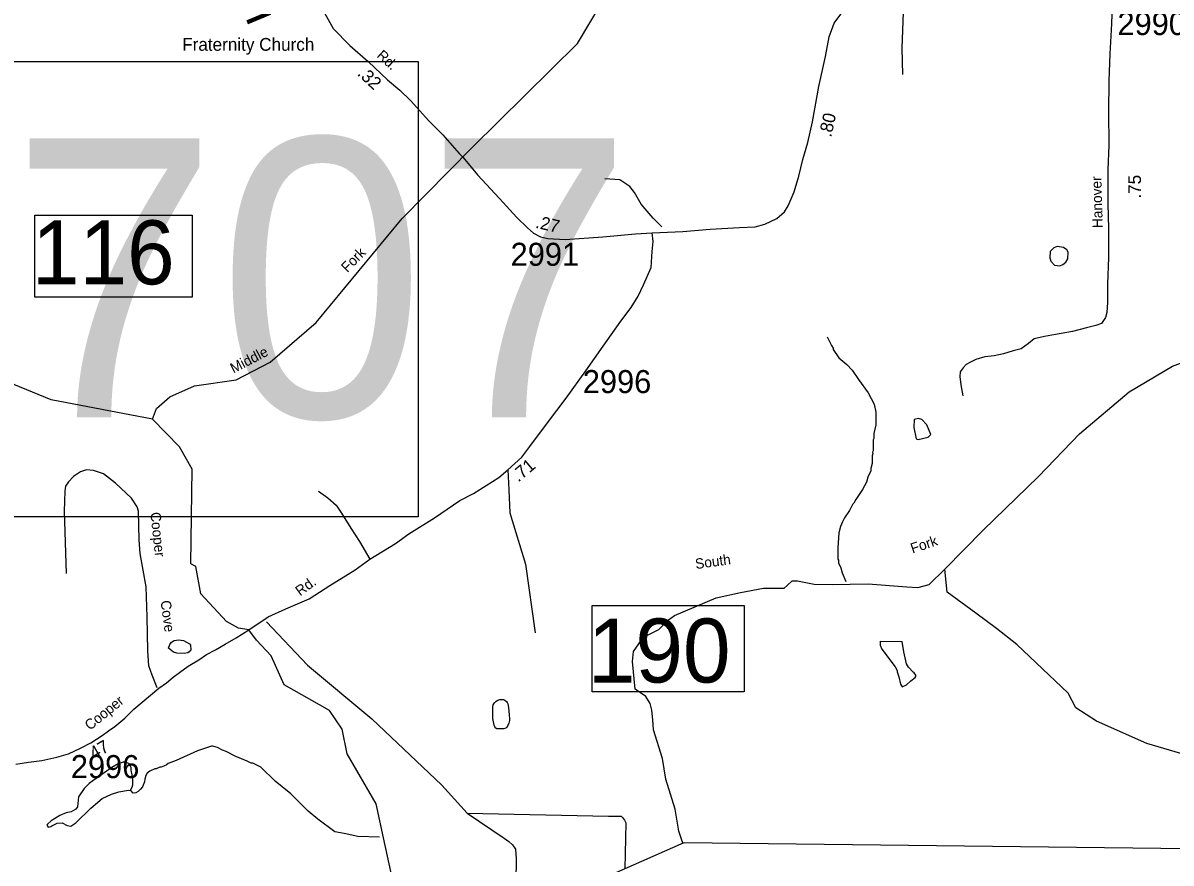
# Model space of a CAD drawing. Extents: x 1551653 to 1702041, y 811336 to 920032.
# Drawn here: x 1602252 to 1609613, y 820151 to 825536 of the extents above; entities that cross this region are included whole.
import ezdxf

# ---------------------------------------------------------------- set-up
doc = ezdxf.new("R2010")
doc.units = 0
for name, color, linetype in [('Old_Level_10', 7, 'Continuous'), ('Old_Level_11', 7, 'Continuous'), ('Old_Level_17', 7, 'Continuous'), ('Old_Level_21', 7, 'Continuous'), ('Old_Level_22', 7, 'Continuous'), ('Old_Level_3', 7, 'Continuous'), ('Old_Level_31', 7, 'Continuous'), ('Old_Level_32', 7, 'Continuous'), ('Old_Level_35', 7, 'Continuous'), ('Old_Level_50', 7, 'Continuous'), ('Old_Level_52', 7, 'Continuous'), ('Old_Level_59', 7, 'Continuous'), ('Old_Level_62', 7, 'Continuous'), ('Old_Level_8', 7, 'Continuous')]:
    doc.layers.add(name, color=color, linetype=linetype)

msp = doc.modelspace()

# ---------------------------------------------------------------- linework, layer by layer
at = {"layer": 'Old_Level_3'}
msp.add_lwpolyline([(1604786.913, 822370.695), (1597950.395, 822370.695), (1597950.395, 825289.296), (1604786.913, 825289.296), (1604786.913, 822370.695)], dxfattribs=at)
at = {"layer": 'Old_Level_31'}
for p, q in [((1605096.446, 824696.053), (1605096.446, 824696.053)), ((1603700.35, 821645.283), (1603700.35, 821645.283))]:
    msp.add_line(p, q, dxfattribs=at)
for points in [[(1602327.427, 824304.512), (1603337.558, 824304.512), (1603337.558, 823778.894), (1602327.427, 823778.894), (1602327.427, 824304.512)], [(1605901.183, 821802.891), (1606877.122, 821802.891), (1606877.122, 821248.714), (1605901.183, 821248.714), (1605901.183, 821802.891)]]:
    msp.add_lwpolyline(points, dxfattribs=at)
at = {"layer": 'Old_Level_32'}
for points in [[(1604050.784, 826001.921), (1604091.336, 825894.208), (1604129.204, 825758.365), (1604165.732, 825633.829), (1604241.899, 825500.457), (1604347.987, 825391.582), (1604464.956, 825288.151), (1604590.086, 825171.111), (1604668.973, 825105.785), (1604736.978, 825037.739), (1604853.676, 824907.635), (1604943.443, 824817.813), (1605049.532, 824698.05), (1605074.544, 824673.602)], [(1609237.564, 825717.96), (1609231.165, 825529.093), (1609221.567, 825337.023), (1609215.169, 825164.161), (1609211.97, 824965.688), (1609215.169, 824751.85), (1609208.77, 824594.993), (1609208.77, 824377.315), (1609211.97, 824217.257), (1609211.97, 824031.59), (1609205.571, 823861.928), (1609205.571, 823744.125), (1609202.372, 823680.102), (1609192.775, 823648.09), (1609179.978, 823628.883), (1609167.181, 823609.676), (1609131.99, 823596.871), (1609071.205, 823580.866), (1608981.627, 823558.458), (1608872.854, 823539.251), (1608802.471, 823526.446), (1608735.288, 823510.44), (1608700.097, 823481.629), (1608652.108, 823446.417), (1608600.921, 823433.613), (1608540.136, 823414.405), (1608479.351, 823401.601), (1608418.566, 823395.198), (1608360.981, 823379.193), (1608322.59, 823359.986), (1608300.195, 823347.181), (1608281, 823324.773), (1608261.805, 823299.164), (1608258.606, 823270.354), (1608265.004, 823215.934), (1608277.801, 823145.508)], [(1606286.686, 824191.51), (1606482.542, 824199.676), (1606659.356, 824213.286), (1606847.051, 824224.173), (1606946.883, 824229.617), (1607009.448, 824245.948), (1607085.614, 824281.332), (1607134.578, 824324.882), (1607159.06, 824362.988), (1607197.143, 824452.81), (1607227.066, 824553.52), (1607252.203, 824660.238), (1607283.643, 824769.86), (1607314.113, 824902.191), (1607354.916, 825128.107), (1607398.659, 825320.036), (1607422.219, 825445.63), (1607453.413, 825533.248), (1607508.88, 825609.333)], [(1605074.544, 824673.602), (1605166.501, 824561.956), (1605307.952, 824409.531), (1605418.937, 824289.498), (1605484.222, 824224.173), (1605525.025, 824188.788), (1605571.269, 824164.291), (1605617.513, 824153.404), (1605729.041, 824147.96), (1605971.141, 824164.291), (1606180.598, 824183.345), (1606286.686, 824191.51)], [(1603700.35, 821645.283), (1603823.423, 821729.124), (1603937.724, 821780.116), (1604086.422, 821844.64), (1604219.24, 821930.798), (1604382.353, 822030.745), (1604477.198, 822099.462), (1604641.729, 822200.184), (1604727.034, 822262.286), (1604890.183, 822364.038), (1605053.539, 822475.987), (1605141.856, 822518.821), (1605303.046, 822622.611), (1605361.675, 822671.849), (1605450.563, 822752.696), (1605501.393, 822821.901), (1605615.306, 822972.479), (1605735.181, 823130.736), (1605861.425, 823307.074), (1605971.254, 823463.537), (1606085.171, 823624.118), (1606152.372, 823711.204), (1606197.284, 823784.534), (1606230.194, 823858.107), (1606279.436, 823967.372), (1606286.686, 824071.748), (1606292.127, 824134.351), (1606286.686, 824191.51)], [(1602207.257, 820785.961), (1602287.776, 820796.895), (1602372.769, 820809.321), (1602469.193, 820829.202), (1602543.718, 820850.875), (1602620.788, 820888.349), (1602688.385, 820922.147), (1602759.957, 820968.868), (1602800.714, 820997.696), (1602840.476, 821026.524), (1602905.09, 821080.204), (1602962.035, 821136.937), (1603124.282, 821272.555), (1603171.5, 821306.85), (1603215.238, 821341.643), (1603256.137, 821373.277), (1603311.663, 821412.221), (1603380.141, 821453.991), (1603430.06, 821486.888), (1603487.209, 821516.827), (1603549.363, 821554.843), (1603618.776, 821595.327), (1603700.35, 821645.283)]]:
    msp.add_lwpolyline(points, dxfattribs=at)
at = {"layer": 'Old_Level_35'}
msp.add_line((1606118.407, 820408.421), (1606110.865, 820113.926), dxfattribs=at)
for points in [[(1607892.608, 825205.758), (1607888.812, 825373.73), (1607900.492, 825663.457), (1607905.195, 825876.514)], [(1606348.763, 824228.313), (1606292.477, 824284.684), (1606215.837, 824373.486), (1606172.766, 824450.002), (1606143.327, 824488.42), (1606079.918, 824529.129), (1605982.218, 824536.514)], [(1603112.687, 821274.81), (1603080.047, 821356.19), (1603058.507, 821414.708), (1603053.892, 821511.724), (1603047.737, 821730.395), (1603043.056, 821921.892), (1603004.591, 822134.404), (1602996.876, 822222.811), (1602992.26, 822407.604), (1602984.567, 822435.323), (1602947.641, 822489.222), (1602844.557, 822586.238), (1602767.629, 822646.296), (1602704.548, 822667.855), (1602659.93, 822672.474), (1602621.466, 822658.615), (1602575.308, 822627.816), (1602544.537, 822595.477), (1602524.536, 822567.758), (1602521.459, 822533.88), (1602516.843, 822406.065), (1602529.152, 822007.22)], [(1605361.675, 822671.849), (1605368.331, 822544.039), (1605374.529, 822395.175), (1605473.694, 822066.434), (1605535.672, 821626.044)], [(1604147.261, 822535.393), (1604206.628, 822492.765), (1604259.909, 822446.059), (1604295.266, 822393.713), (1604353.934, 822296.87), (1604410.85, 822212.27), (1604477.198, 822099.462)], [(1603814.692, 821698.143), (1604076.394, 821418.775), (1604489.3, 821075.387), (1604937.1, 820650.515), (1605099.936, 820470.09)], [(1605099.936, 820470.09), (1606007.167, 820452.63), (1606088.585, 820452.63), (1606096.935, 820443.492), (1606109.102, 820427.03), (1606118.407, 820408.421)], [(1605099.936, 820470.09), (1605336.837, 820311.798), (1605367.613, 820290.327), (1605391.232, 820268.855), (1605409.841, 820239.511), (1605414.851, 820178.674), (1605410.557, 819883.796), (1605404.494, 819802.709)]]:
    msp.add_lwpolyline(points, dxfattribs=at)
at = {"layer": 'Old_Level_50'}
for p, q in [((1605066.367, 824670.335), (1605066.367, 824670.335)), ((1603687.559, 821646.121), (1603687.559, 821646.121))]:
    msp.add_line(p, q, dxfattribs=at)
at = {"layer": 'Old_Level_52'}
msp.add_lwpolyline([(1587438.486, 811881.287), (1587925.873, 812095.342), (1588566.459, 812374.734), (1589263.551, 812687.401), (1590109.527, 813059.687), (1590806.455, 813364.351), (1591554.078, 813702.008), (1592251.048, 814008.674), (1592814.978, 814257.601), (1593254.508, 814449.594), (1606492.614, 820282.12), (1613860.946, 820194.456)], dxfattribs=at)
at = {"layer": 'Old_Level_59'}
for points in [[(1603082.629, 822996.171), (1603108.671, 823064.659), (1603193.665, 823138.375), (1603352.683, 823210.706), (1603619.661, 823247.975), (1603837.631, 823361.727), (1604132.701, 823615.018), (1604683.676, 824283.386), (1605131.612, 824737.166), (1605807.669, 825402.97), (1605977.657, 825691.683), (1605997.65, 825950.562), (1606146.62, 826482.62), (1606179.633, 827108.952), (1606257.656, 827340.405), (1606352.387, 827573.613), (1606571.255, 827945.503), (1606665.69, 828095.817)], [(1608162.537, 822033.889), (1608409.662, 822285.38), (1608763.7, 822628.308), (1609025.654, 822902.001), (1609345.638, 823171.234), (1609622.663, 823336.301), (1609857.653, 823423.5), (1610391.608, 823783.264), (1610584.651, 823916.528), (1610836.674, 823653.158), (1611424.857, 823414.919), (1611768.8, 823291.975), (1612067.152, 823213.806)], [(1603082.629, 822996.171), (1602433.639, 823120.945), (1602193.626, 823217.781), (1602177.017, 823228.751)], [(1603749.051, 821580.706), (1603700.35, 821645.283), (1603633.525, 821657.062), (1603557.632, 821699.78), (1603392.668, 821877.099), (1603361.603, 822051.752), (1603328.692, 822068.771), (1603336.689, 822675.931), (1603255.693, 822818.699), (1603082.629, 822996.171)], [(1606161.162, 821442.072), (1606166.964, 821507.834), (1606229.825, 821598.741), (1606328.469, 821647.096), (1606382.627, 821703.187), (1606429.047, 821738.004), (1606695.966, 821850.187), (1606852.636, 821885.002), (1606999.634, 821912.08), (1607133.094, 821912.08), (1607152.436, 821929.489), (1607183.383, 821960.436), (1607218.198, 821960.436), (1607325.547, 821939.16), (1607439.664, 821937.226), (1607671.767, 821941.094), (1607920.311, 821921.752), (1607989.942, 821917.883), (1608061.507, 821937.226), (1608162.537, 822033.889)], [(1608624.572, 821551.835), (1608494.159, 821654.669), (1608360.772, 821752.581), (1608178.923, 821888.012), (1608162.537, 822033.889)], [(1604739.312, 819509.639), (1604564.643, 820313.833), (1604517.686, 820531.393), (1604330.679, 820850.352), (1604298.691, 821008.55), (1604217.695, 821128.352), (1603927.93, 821293.716), (1603842.801, 821479.577), (1603749.051, 821580.706)], [(1609914.657, 820783.146), (1609458.724, 820917.148), (1609134.639, 821061.505), (1609002.688, 821146.242), (1608953.681, 821239.182), (1608624.572, 821551.835)], [(1606483.123, 820277.938), (1606458.061, 820355.054), (1606433.882, 820496.251), (1606373.923, 820689.67), (1606352.647, 820821.195), (1606295.588, 821004.944), (1606291.72, 821068.772), (1606283.983, 821130.666), (1606274.312, 821173.219), (1606245.299, 821217.705), (1606176.635, 821266.06), (1606161.162, 821442.072)]]:
    msp.add_lwpolyline(points, dxfattribs=at)
at = {"layer": 'Old_Level_62'}
msp.add_line((1607748.692, 821573.827), (1607889.768, 821571.982), dxfattribs=at)
for points in [[(1608923.845, 824097.352), (1608883.45, 824102.068), (1608861.202, 824094.943), (1608837.313, 824069.926), (1608835.673, 824030.249), (1608843.157, 824008.769), (1608866.226, 823984.01), (1608901.187, 823978.576), (1608919.539, 823987.341), (1608938.404, 824002.259), (1608951.015, 824024.712), (1608953.065, 824067.466), (1608944.658, 824081.922), (1608923.845, 824097.352)], [(1607408.634, 823524.324), (1607435.906, 823467.986), (1607447.594, 823451.787), (1607447.491, 823443.79), (1607482.76, 823389.349), (1607534.125, 823346.646), (1607569.599, 823310.147), (1607608.764, 823249.606), (1607671.613, 823164.765), (1607710.573, 823092.228), (1607719.903, 823040.093), (1607720.723, 822960.123), (1607708.01, 822904.298), (1607707.6, 822872.31), (1607703.499, 822864.364), (1607702.473, 822792.39), (1607698.372, 822784.496), (1607702.268, 822776.448), (1607698.065, 822760.505), (1607697.449, 822712.523), (1607688.94, 822680.637), (1607688.735, 822664.643), (1607670.178, 822624.914), (1607659.822, 822593.08), (1607635.114, 822545.405), (1607592.36, 822482.044), (1607579.955, 822458.207), (1607571.855, 822450.313), (1607551.35, 822410.635), (1607518.747, 822363.063), (1607506.443, 822339.277), (1607494.038, 822307.442), (1607483.478, 822267.611), (1607476.198, 822171.698), (1607477.224, 822099.724), (1607481.017, 822091.677), (1607480.812, 822075.682), (1607496.396, 822043.489), (1607503.983, 822011.347), (1607527.154, 821955.06)], [(1608048.171, 822960.287), (1608016.182, 822994.684), (1607993.319, 822999.657), (1607966.355, 822993.146), (1607965.022, 822943.319), (1607979.068, 822871.192), (1607991.884, 822866.783), (1608056.27, 822880.983), (1608073.494, 822897.797), (1608048.171, 822960.287)], [(1603184.54, 821527.844), (1603193.562, 821552.245), (1603205.661, 821567.983), (1603221.757, 821577.672), (1603252.515, 821581.312), (1603282.555, 821578.594), (1603320.797, 821555.885), (1603326.436, 821547.786), (1603328.282, 821517.796), (1603318.644, 821504.007), (1603309.109, 821498.163), (1603285.836, 821494.626), (1603238.571, 821497.445), (1603216.938, 821503.853), (1603184.54, 821527.844)], [(1607748.692, 821573.827), (1607747.667, 821547.016), (1607759.252, 821522.82), (1607845.374, 821409.376), (1607857.062, 821385.179), (1607856.857, 821377.182), (1607868.34, 821345.04), (1607879.515, 821296.853), (1607889.255, 821280.705), (1607917.552, 821294.187), (1607943.902, 821319.716), (1607972.301, 821341.196), (1607976.402, 821347.091), (1607976.505, 821355.088), (1607966.765, 821371.236), (1607958.87, 821375.388), (1607929.343, 821405.89), (1607917.757, 821428.086), (1607898.995, 821504.315), (1607889.768, 821571.982)], [(1605267.767, 821165.619), (1605275.661, 821178.435), (1605285.299, 821188.073), (1605297.704, 821195.609), (1605309.495, 821199.453), (1605322.208, 821199.863), (1605332.256, 821198.89), (1605341.073, 821195.044), (1605352.146, 821186.842), (1605357.785, 821180.178), (1605360.86, 821171.771), (1605365.474, 821147.319), (1605370.6, 821100.772), (1605371.626, 821076.371), (1605371.216, 821064.016), (1605367.525, 821048.279), (1605361.066, 821033.463), (1605353.991, 821022.083), (1605347.635, 821016.444), (1605336.357, 821011.985), (1605321.696, 821010.498), (1605305.907, 821010.703), (1605291.553, 821012.343), (1605284.171, 821016.752), (1605277.097, 821025.159), (1605272.688, 821035.566), (1605268.895, 821055.712), (1605265.409, 821078.677), (1605263.871, 821107.436), (1605264.691, 821150.446), (1605267.767, 821165.619)], [(1604537.679, 820317.371), (1604398.859, 820321.83), (1604311.096, 820341.362), (1604251.221, 820350.435), (1604142.646, 820432.302), (1604081.438, 820483.36), (1603969.275, 820595.216), (1603868.594, 820676.98), (1603778.063, 820766.486), (1603726.493, 820791.399), (1603714.497, 820791.604), (1603690.711, 820804.01), (1603617.2, 820833.282), (1603555.684, 820866.346), (1603531.898, 820874.805), (1603500.115, 820891.362), (1603468.23, 820899.924), (1603460.233, 820900.026), (1603371.753, 820869.627), (1603235.496, 820809.239), (1603182.387, 820789.093), (1603170.187, 820779.301), (1603137.993, 820765.922), (1603129.996, 820766.075), (1603105.8, 820754.49), (1603097.803, 820754.644), (1603065.507, 820739.214), (1603049.308, 820727.526), (1603039.056, 820711.737), (1603032.699, 820687.848), (1603032.392, 820671.854), (1603017.935, 820640.174), (1603005.632, 820624.385), (1602991.381, 820610.646), (1602975.182, 820600.958), (1602959.188, 820599.266), (1602943.501, 820615.516)], [(1602943.501, 820615.516), (1602943.604, 820623.513), (1602951.806, 820637.354), (1602956.112, 820653.246), (1602956.625, 820685.234), (1602953.139, 820717.273), (1602945.655, 820747.365), (1602945.86, 820761.359), (1602940.118, 820777.405), (1602936.325, 820785.505), (1602930.378, 820789.606), (1602910.488, 820797.961), (1602894.494, 820798.218), (1602862.301, 820786.786), (1602821.906, 820763.564), (1602700.412, 820677.801), (1602676.216, 820660.218), (1602643.613, 820628.845), (1602608.754, 820575.531), (1602601.68, 820511.708), (1602591.427, 820495.919), (1602561.182, 820480.438), (1602528.989, 820473.005), (1602488.696, 820455.781), (1602432.102, 820420.819), (1602409.853, 820401.237), (1602405.65, 820393.291), (1602413.442, 820381.193), (1602431.589, 820384.833), (1602437.638, 820390.728), (1602471.882, 820406.107), (1602503.972, 820409.542), (1602535.653, 820390.984), (1602559.644, 820388.575), (1602592.042, 820409.952), (1602687.494, 820502.173), (1602760.595, 820564.817), (1602819.035, 820591.73), (1602867.325, 820606.853), (1602929.455, 820617.772), (1602943.501, 820615.516)]]:
    msp.add_lwpolyline(points, dxfattribs=at)

# ---------------------------------------------------------------- texts
at = {"layer": 'Old_Level_10'}
for s, rotation, p in [('Cooper', 276.1618056, (1603068.87, 822397.089)), ('Cove', 277.6736028, (1603134.055, 821830.831))]:
    msp.add_text(s, height=65.6167, rotation=rotation, dxfattribs=at).set_placement(p)
at = {"layer": 'Old_Level_11'}
for s, rotation, p in [('Rd.', 317.4619194, (1604516.155, 825320.805)), ('Hanover', 91.5842444, (1609175.584, 824221.628)), ('Rd.', 35.9793361, (1604028.899, 821859.872)), ('Cooper', 38.9414083, (1602681.148, 820998.597))]:
    msp.add_text(s, height=65.6167, rotation=rotation, dxfattribs=at).set_placement(p)
at = {"layer": 'Old_Level_17'}
for s, rotation, p in [('.32', 316.9132556, (1604391.619, 825205.436)), ('.80', 77.6200306, (1607434.121, 824799.352)), ('.75', 90, (1609420.548, 824409.596)), ('.27', 346.7516639, (1605533.449, 824223.893)), ('.71', 40.0249944, (1605428.553, 822589.312)), ('.47', 30.0829, (1602681.624, 820797.193))]:
    msp.add_text(s, height=82.0208, rotation=rotation, dxfattribs=at).set_placement(p)
msp.add_text('.10', height=0.1, dxfattribs=at).set_placement((1606194.73, 824412.173))
at = {"layer": 'Old_Level_21'}
for s, rotation, p in [('Fork', 45.371325, (1604332.009, 823932.677)), ('Middle', 27.5587139, (1603602.095, 823288.195)), ('Fork', 18.517025, (1607955.94, 822134.473)), ('South', 7.6863694, (1606566.631, 822035.603))]:
    msp.add_text(s, height=65.6167, rotation=rotation, dxfattribs=at).set_placement(p)
at = {"layer": 'Old_Level_22'}
msp.add_text('F', height=246.062, rotation=202.6746972, dxfattribs=at).set_placement((1603773.178, 825826.231))
msp.add_text('Fraternity Church', height=82.02083, dxfattribs=at).set_placement((1603273.193, 825357.338))
at = {"layer": 'Old_Level_3'}
msp.add_text('U-2707', height=1788.0542, dxfattribs=at).set_placement((1598320.407, 823008.072))
at = {"layer": 'Old_Level_31'}
for s, p in [('116', (1602309.791, 823860.411)), ('190', (1605874.113, 821308.089))]:
    msp.add_text(s, height=410.1042, dxfattribs=at).set_placement(p)
at = {"layer": 'Old_Level_8'}
for s, p in [('2990', (1609269.68, 825457.885)), ('2991', (1605378.842, 823979.082)), ('2996', (1605841.608, 823163.224)), ('2996', (1602559.222, 820695.6))]:
    msp.add_text(s, height=147.6375, dxfattribs=at).set_placement(p)

doc.saveas('drawing.dxf')
